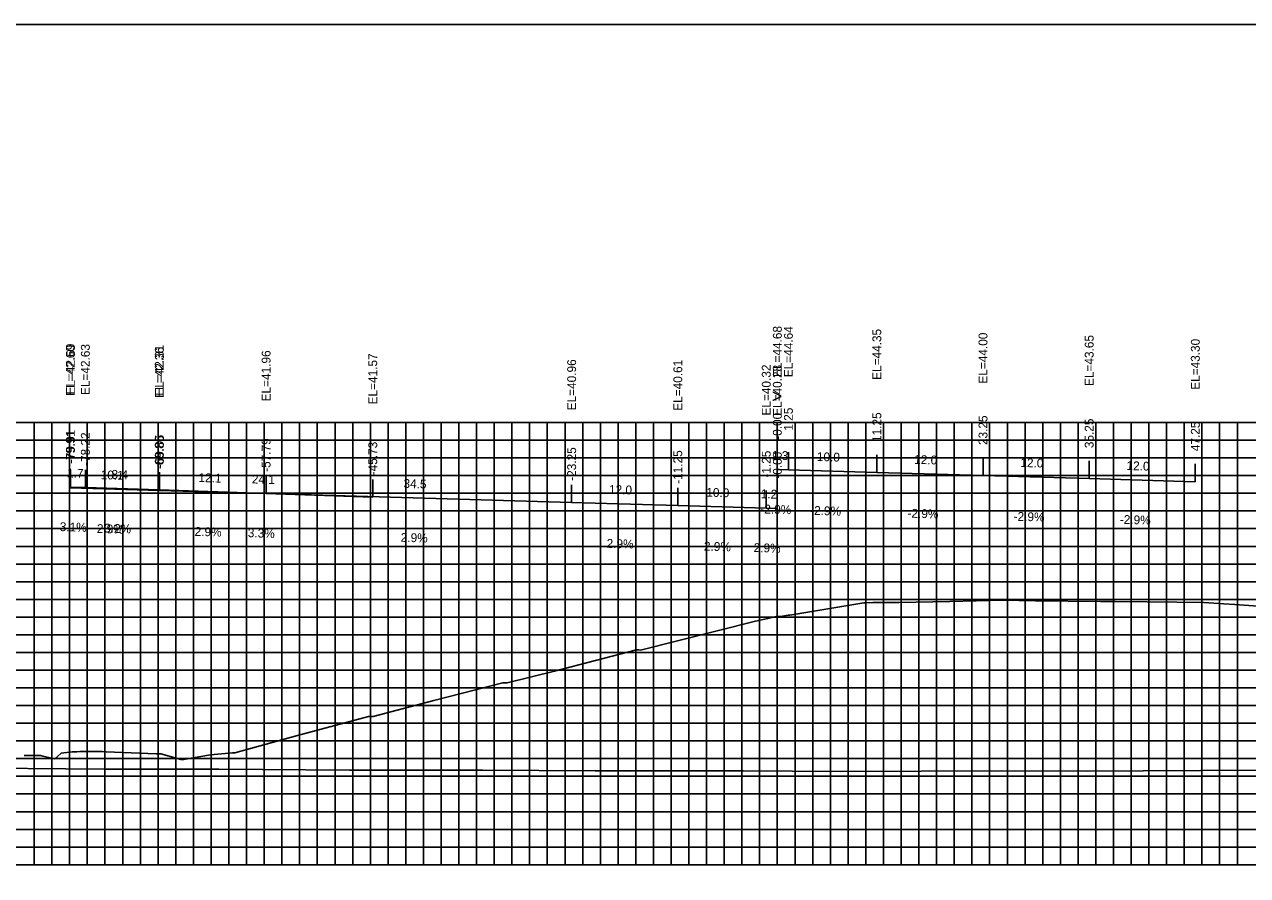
# Model space of a CAD drawing. Extents: x 1800880 to 1818864, y 245271 to 250560.
# Drawn here: x 1811147.7 to 1811286, y 250449.1 to 250545.3 of the extents above; entities that cross this region are included whole.
import ezdxf

# ---------------------------------------------------------------- set-up
doc = ezdxf.new("R2010")
doc.units = 0
for name, color, linetype in [('33', 7, 'Continuous'), ('ANNO-TXT', 7, 'Continuous'), ('AXIS', 7, 'Continuous'), ('CL-CNST', 7, 'Continuous'), ('DESIGN - DRAINAGE - Bridges', 7, 'Continuous'), ('Level 37', 7, 'Continuous'), ('Level 46', 7, 'Continuous'), ('Level 62', 7, 'Continuous'), ('SHT-BDR', 7, 'Continuous')]:
    doc.layers.add(name, color=color, linetype=linetype)

msp = doc.modelspace()

# ---------------------------------------------------------------- linework, layer by layer
at = {"layer": '33'}
msp.add_line((1811232.82, 250478.4), (1811232.82, 250460.92), dxfattribs=at)
at = {"layer": 'AXIS'}
msp.add_lwpolyline([(1811232.82, 250495), (1811234.07, 250494.96), (1811244.07, 250494.67), (1811256.07, 250494.32), (1811268.07, 250493.98), (1811280.07, 250493.63)], dxfattribs=at)
at = {"layer": 'CL-CNST'}
msp.add_lwpolyline([(1811147.68, 250462.69), (1811149.53, 250462.66), (1811149.81, 250462.61), (1811151.14, 250462.28), (1811151.81, 250462.89), (1811151.83, 250462.91), (1811151.83, 250462.91), (1811151.83, 250462.91), (1811151.84, 250462.91), (1811151.87, 250462.92), (1811153.11, 250463.09), (1811153.37, 250463.09), (1811153.64, 250463.09), (1811153.99, 250463.13), (1811154.55, 250463.13), (1811156.49, 250463.11), (1811156.97, 250463.1), (1811162.62, 250462.87), (1811162.99, 250462.87), (1811163.14, 250462.87), (1811165.38, 250462.22), (1811165.7, 250462.22), (1811168.76, 250462.76), (1811171.25, 250462.99), (1811171.5, 250462.99), (1811178.57, 250464.92), (1811186.61, 250467.08), (1811186.85, 250467.09), (1811187.15, 250467.1), (1811193.98, 250468.88), (1811201.78, 250470.88), (1811201.92, 250470.88), (1811202.29, 250470.89), (1811207.65, 250472.19), (1811216.89, 250474.61), (1811217.18, 250474.61), (1811217.36, 250474.6), (1811230.36, 250477.85), (1811231.73, 250478.16), (1811232.7, 250478.4), (1811232.72, 250478.4), (1811233.16, 250478.39), (1811234.04, 250478.52), (1811234.23, 250478.54), (1811242.58, 250479.92), (1811242.88, 250479.92), (1811243.62, 250479.96), (1811244.02, 250479.96), (1811244.4, 250479.96), (1811245.51, 250479.96), (1811246.57, 250479.96), (1811252.31, 250480.09), (1811258.26, 250480.22), (1811262.01, 250480.17), (1811269.34, 250480.09), (1811271.02, 250480.07), (1811274.61, 250480.04), (1811277.97, 250480), (1811281.04, 250479.97), (1811283.3, 250479.82), (1811284.54, 250479.74), (1811285.06, 250479.72), (1811299.78, 250478.65)], dxfattribs=at)
at = {"layer": 'DESIGN - DRAINAGE - Bridges'}
for p, q in [((1811082.82, 250450.32), (1811382.82, 250450.32)), ((1811152.82, 250450.26), (1811152.82, 250450.32)), ((1811162.82, 250450.26), (1811162.82, 250450.32)), ((1811172.82, 250450.26), (1811172.82, 250450.32)), ((1811182.82, 250450.26), (1811182.82, 250450.32)), ((1811192.82, 250450.26), (1811192.82, 250450.32)), ((1811202.82, 250450.26), (1811202.82, 250450.32)), ((1811212.82, 250450.26), (1811212.82, 250450.32)), ((1811222.82, 250450.26), (1811222.82, 250450.32)), ((1811232.82, 250450.26), (1811232.82, 250450.32)), ((1811242.82, 250450.26), (1811242.82, 250450.32)), ((1811252.82, 250450.26), (1811252.82, 250450.32)), ((1811262.82, 250450.26), (1811262.82, 250450.32)), ((1811272.82, 250450.26), (1811272.82, 250450.32)), ((1811282.82, 250450.26), (1811282.82, 250450.32))]:
    msp.add_line(p, q, dxfattribs=at)
at = {"layer": 'Level 37'}
for p, q in [((1811232.82, 250495), (1811232.82, 250497)), ((1811234.07, 250494.96), (1811234.07, 250496.96)), ((1811244.07, 250494.67), (1811244.07, 250496.67)), ((1811256.07, 250494.32), (1811256.07, 250496.32)), ((1811268.07, 250493.98), (1811268.07, 250495.98)), ((1811280.07, 250493.63), (1811280.07, 250495.63)), ((1811152.91, 250493.01), (1811152.91, 250495.01)), ((1811152.91, 250492.92), (1811152.91, 250494.92)), ((1811154.6, 250492.96), (1811154.6, 250494.96)), ((1811162.96, 250492.69), (1811162.96, 250494.69)), ((1811162.96, 250492.63), (1811162.96, 250494.63)), ((1811162.97, 250492.69), (1811162.97, 250494.69)), ((1811162.97, 250492.69), (1811162.97, 250494.69)), ((1811175.03, 250492.28), (1811175.03, 250494.28)), ((1811187.09, 250491.89), (1811187.09, 250493.89)), ((1811209.57, 250491.28), (1811209.57, 250493.28)), ((1811221.57, 250490.93), (1811221.57, 250492.93)), ((1811231.57, 250490.64), (1811231.57, 250492.64)), ((1811232.82, 250490.6), (1811232.82, 250492.6))]:
    msp.add_line(p, q, dxfattribs=at)
msp.add_lwpolyline([(1811082.82, 250355.32), (1811382.82, 250355.32), (1811382.82, 250545.32), (1811082.82, 250545.32)], close=True, dxfattribs=at)
at = {"layer": 'Level 46'}
for p, q in [((1811082.82, 250500.32), (1811382.82, 250500.32)), ((1811148.82, 250450.32), (1811148.82, 250500.32)), ((1811150.82, 250450.32), (1811150.82, 250500.32)), ((1811152.82, 250450.32), (1811152.82, 250500.32)), ((1811154.82, 250450.32), (1811154.82, 250500.32)), ((1811156.82, 250450.32), (1811156.82, 250500.32)), ((1811158.82, 250450.32), (1811158.82, 250500.32)), ((1811160.82, 250450.32), (1811160.82, 250500.32)), ((1811162.82, 250450.32), (1811162.82, 250500.32)), ((1811164.82, 250450.32), (1811164.82, 250500.32)), ((1811166.82, 250450.32), (1811166.82, 250500.32)), ((1811168.82, 250450.32), (1811168.82, 250500.32)), ((1811170.82, 250450.32), (1811170.82, 250500.32)), ((1811172.82, 250450.32), (1811172.82, 250500.32)), ((1811174.82, 250450.32), (1811174.82, 250500.32)), ((1811176.82, 250450.32), (1811176.82, 250500.32)), ((1811178.82, 250450.32), (1811178.82, 250500.32)), ((1811180.82, 250450.32), (1811180.82, 250500.32)), ((1811182.82, 250450.32), (1811182.82, 250500.32)), ((1811184.82, 250450.32), (1811184.82, 250500.32)), ((1811186.82, 250450.32), (1811186.82, 250500.32)), ((1811188.82, 250450.32), (1811188.82, 250500.32)), ((1811190.82, 250450.32), (1811190.82, 250500.32)), ((1811192.82, 250450.32), (1811192.82, 250500.32)), ((1811194.82, 250450.32), (1811194.82, 250500.32)), ((1811196.82, 250450.32), (1811196.82, 250500.32)), ((1811198.82, 250450.32), (1811198.82, 250500.32)), ((1811200.82, 250450.32), (1811200.82, 250500.32)), ((1811202.82, 250450.32), (1811202.82, 250500.32)), ((1811204.82, 250450.32), (1811204.82, 250500.32)), ((1811206.82, 250450.32), (1811206.82, 250500.32)), ((1811208.82, 250450.32), (1811208.82, 250500.32)), ((1811210.82, 250450.32), (1811210.82, 250500.32)), ((1811212.82, 250450.32), (1811212.82, 250500.32)), ((1811214.82, 250450.32), (1811214.82, 250500.32)), ((1811216.82, 250450.32), (1811216.82, 250500.32)), ((1811218.82, 250450.32), (1811218.82, 250500.32)), ((1811220.82, 250450.32), (1811220.82, 250500.32)), ((1811222.82, 250450.32), (1811222.82, 250500.32)), ((1811224.82, 250450.32), (1811224.82, 250500.32)), ((1811226.82, 250450.32), (1811226.82, 250500.32)), ((1811228.82, 250450.32), (1811228.82, 250500.32)), ((1811230.82, 250450.32), (1811230.82, 250500.32)), ((1811232.82, 250450.32), (1811232.82, 250500.32)), ((1811234.82, 250450.32), (1811234.82, 250500.32)), ((1811236.82, 250450.32), (1811236.82, 250500.32)), ((1811238.82, 250450.32), (1811238.82, 250500.32)), ((1811240.82, 250450.32), (1811240.82, 250500.32)), ((1811242.82, 250450.32), (1811242.82, 250500.32)), ((1811244.82, 250450.32), (1811244.82, 250500.32)), ((1811246.82, 250450.32), (1811246.82, 250500.32)), ((1811248.82, 250450.32), (1811248.82, 250500.32)), ((1811250.82, 250450.32), (1811250.82, 250500.32)), ((1811252.82, 250450.32), (1811252.82, 250500.32)), ((1811254.82, 250450.32), (1811254.82, 250500.32)), ((1811256.82, 250450.32), (1811256.82, 250500.32)), ((1811258.82, 250450.32), (1811258.82, 250500.32)), ((1811260.82, 250450.32), (1811260.82, 250500.32)), ((1811262.82, 250450.32), (1811262.82, 250500.32)), ((1811264.82, 250450.32), (1811264.82, 250500.32)), ((1811266.82, 250450.32), (1811266.82, 250500.32)), ((1811268.82, 250450.32), (1811268.82, 250500.32)), ((1811270.82, 250450.32), (1811270.82, 250500.32)), ((1811272.82, 250450.32), (1811272.82, 250500.32)), ((1811274.82, 250450.32), (1811274.82, 250500.32)), ((1811276.82, 250450.32), (1811276.82, 250500.32)), ((1811278.82, 250450.32), (1811278.82, 250500.32)), ((1811280.82, 250450.32), (1811280.82, 250500.32)), ((1811282.82, 250450.32), (1811282.82, 250500.32)), ((1811284.82, 250450.32), (1811284.82, 250500.32)), ((1811082.82, 250498.32), (1811382.82, 250498.32)), ((1811082.82, 250496.32), (1811382.82, 250496.32)), ((1811082.82, 250494.32), (1811382.82, 250494.32)), ((1811082.82, 250492.32), (1811382.82, 250492.32)), ((1811082.82, 250490.32), (1811382.82, 250490.32)), ((1811082.82, 250488.32), (1811382.82, 250488.32)), ((1811082.82, 250486.32), (1811382.82, 250486.32)), ((1811082.82, 250484.32), (1811382.82, 250484.32)), ((1811082.82, 250482.32), (1811382.82, 250482.32)), ((1811082.82, 250480.32), (1811382.82, 250480.32)), ((1811082.82, 250478.32), (1811382.82, 250478.32)), ((1811082.82, 250476.32), (1811382.82, 250476.32)), ((1811082.82, 250474.32), (1811382.82, 250474.32)), ((1811082.82, 250472.32), (1811382.82, 250472.32)), ((1811082.82, 250470.32), (1811382.82, 250470.32)), ((1811082.82, 250468.32), (1811382.82, 250468.32)), ((1811082.82, 250466.32), (1811382.82, 250466.32)), ((1811082.82, 250464.32), (1811382.82, 250464.32)), ((1811082.82, 250462.32), (1811382.82, 250462.32)), ((1811082.82, 250460.32), (1811382.82, 250460.32)), ((1811082.82, 250458.32), (1811382.82, 250458.32)), ((1811082.82, 250456.32), (1811382.82, 250456.32)), ((1811082.82, 250454.32), (1811382.82, 250454.32)), ((1811082.82, 250452.32), (1811382.82, 250452.32)), ((1811082.82, 250450.32), (1811382.82, 250450.32))]:
    msp.add_line(p, q, dxfattribs=at)
at = {"layer": 'Level 62'}
for points in [[(1811152.91, 250493.01), (1811154.6, 250492.96), (1811162.96, 250492.69), (1811162.97, 250492.69), (1811162.97, 250492.69), (1811187.09, 250491.89)], [(1811152.91, 250492.92), (1811162.96, 250492.63), (1811175.03, 250492.28), (1811209.57, 250491.28), (1811221.57, 250490.93), (1811231.57, 250490.64), (1811232.82, 250490.6)], [(1811082.82, 250461.7), (1811101.2, 250461.52), (1811108.4, 250461.49), (1811128.96, 250461.33), (1811139.39, 250461.29), (1811156.71, 250461.13), (1811169.7, 250461.11), (1811184.47, 250461.02), (1811199.53, 250461.02), (1811212.22, 250460.93), (1811229.01, 250460.95), (1811239.98, 250460.87), (1811258.21, 250460.93), (1811267.73, 250460.9), (1811287.19, 250461), (1811295.49, 250461), (1811316.01, 250461.12), (1811323.25, 250460.99), (1811344.7, 250461.12), (1811351, 250461.19), (1811356.81, 250461.15), (1811378.76, 250461.28), (1811382.82, 250461.35)]]:
    msp.add_lwpolyline(points, dxfattribs=at)

# ---------------------------------------------------------------- texts
at = {"layer": 'ANNO-TXT'}
for s, rotation, p in [('1.3', 358.3363, (1811232.19, 250496.12)), ('10.0', 358.3363, (1811237.28, 250495.97)), ('12.0', 358.3363, (1811248.28, 250495.65)), ('12.0', 358.3363, (1811260.28, 250495.3)), ('12.0', 358.3363, (1811272.28, 250494.95)), ('1.7', 358.2128, (1811152.51, 250494.12)), ('10.1', 358.3363, (1811156.32, 250493.92)), ('8.4', 358.1486, (1811157.54, 250493.96)), ('12.1', 358.3363, (1811167.37, 250493.6)), ('24.1', 358.1184, (1811173.41, 250493.44)), ('34.5', 358.3363, (1811190.55, 250492.93)), ('12.0', 358.3363, (1811213.78, 250492.26)), ('10.0', 358.3363, (1811224.78, 250491.94)), ('1.2', 358.3363, (1811230.94, 250491.76)), ('-2.9%', 358.3363, (1811230.89, 250490.05)), ('-2.9%', 358.3363, (1811236.52, 250489.89)), ('-2.9%', 358.3363, (1811247.52, 250489.57)), ('-2.9%', 358.3363, (1811259.52, 250489.22)), ('3.1%', 358.2128, (1811151.69, 250488.05)), ('2.9%', 358.3363, (1811155.88, 250487.83)), ('3.2%', 358.1486, (1811156.71, 250487.89)), ('-2.9%', 358.3363, (1811271.52, 250488.87)), ('2.9%', 358.3363, (1811166.94, 250487.51)), ('3.3%', 358.1184, (1811172.95, 250487.36)), ('2.9%', 358.3363, (1811190.24, 250486.84)), ('2.9%', 358.3363, (1811213.51, 250486.16)), ('2.9%', 358.3363, (1811224.51, 250485.84)), ('2.9%', 358.3363, (1811230.13, 250485.68))]:
    msp.add_text(s, height=1, rotation=rotation, dxfattribs=at).set_placement(p)
at = {"layer": 'DESIGN - DRAINAGE - Bridges'}
msp.add_text('>', height=1.5, dxfattribs=at).set_placement((1811232.21, 250502.57))
at = {"layer": 'SHT-BDR'}
for s, p in [('EL=44.68', (1811233.32, 250505.47)), ('EL=44.64', (1811234.57, 250505.44)), ('EL=44.35', (1811244.57, 250505.14)), ('EL=44.00', (1811256.57, 250504.72)), ('EL=43.65', (1811268.57, 250504.45)), ('EL=43.30', (1811280.57, 250504.02)), ('EL=42.69', (1811153.41, 250503.48)), ('EL=42.60', (1811153.41, 250503.32)), ('EL=42.63', (1811155.1, 250503.43)), ('EL=42.31', (1811163.46, 250503.36)), ('EL=42.36', (1811163.46, 250503.11)), ('EL=42.36', (1811163.47, 250503.11)), ('EL=42.36', (1811163.47, 250503.11)), ('EL=41.96', (1811175.53, 250502.71)), ('EL=41.57', (1811187.59, 250502.37)), ('EL=40.96', (1811210.07, 250501.7)), ('EL=40.61', (1811222.07, 250501.65)), ('EL=40.32', (1811232.07, 250501.11)), ('EL=40.28', (1811233.32, 250501.07)), ('-0.00', (1811233.32, 250498.37)), ('1.25', (1811234.57, 250499.4)), ('11.25', (1811244.57, 250498.12)), ('23.25', (1811256.57, 250497.77)), ('35.25', (1811268.57, 250497.42)), ('47.25', (1811280.57, 250497.08)), ('-79.91', (1811153.41, 250495.72)), ('-79.91', (1811153.41, 250495.63)), ('-78.22', (1811155.1, 250495.41)), ('-69.85', (1811163.47, 250495.14)), ('-69.85', (1811163.47, 250495.14)), ('-69.86', (1811163.46, 250495.1)), ('-69.86', (1811163.46, 250495.04)), ('-57.79', (1811175.53, 250494.74)), ('-45.73', (1811187.59, 250494.35)), ('-23.25', (1811210.07, 250493.73)), ('-11.25', (1811222.07, 250493.39)), ('-1.25', (1811232.07, 250494.09)), ('-0.00', (1811233.32, 250493.97))]:
    msp.add_text(s, height=1, rotation=90, dxfattribs=at).set_placement(p)

doc.saveas('drawing.dxf')
